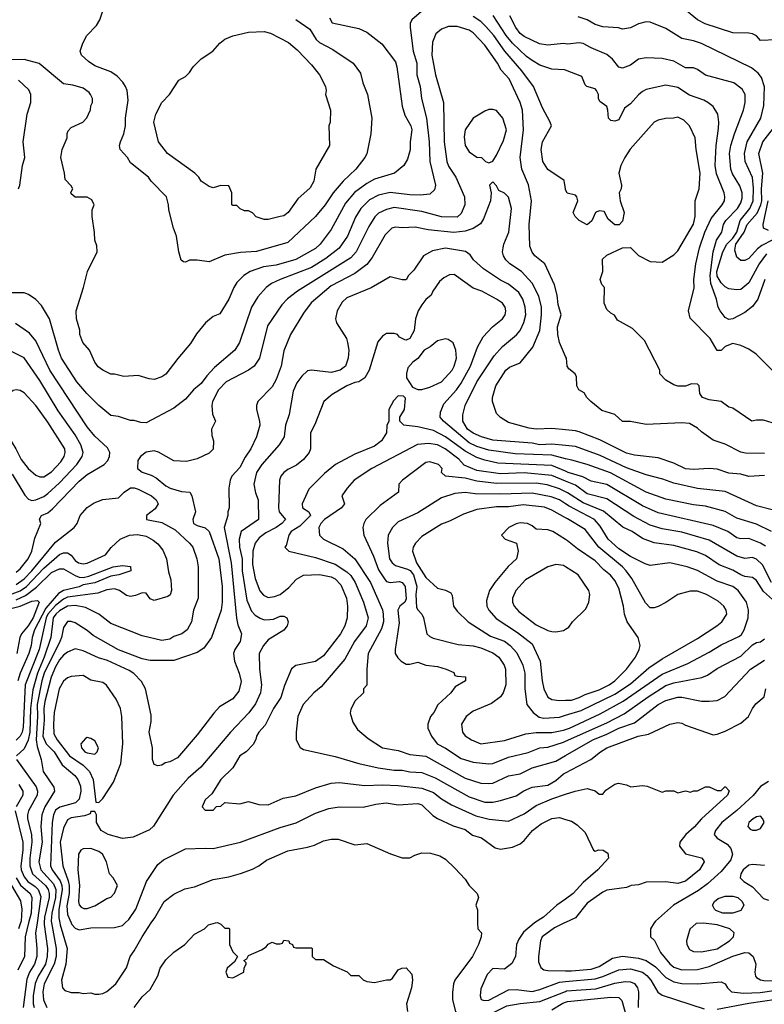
# Model space of a CAD drawing. Header units: inches. Extents: x 1793389 to 1900389, y 320802 to 470796.
# Tile 294 of 656: x 1827228 to 1831009, y 409587 to 414590. Entities that reach past the tile are written whole.
import ezdxf

# ---------------------------------------------------------------- set-up
doc = ezdxf.new("R2010")
doc.units = ezdxf.units.IN
doc.header["$MEASUREMENT"] = 0
for name, color, linetype in [('B8420', 7, 'Continuous'), ('B8421', 7, 'Continuous'), ('B8430', 7, 'Continuous'), ('B8431', 7, 'Continuous')]:
    doc.layers.add(name, color=color, linetype=linetype)

msp = doc.modelspace()

# ---------------------------------------------------------------- linework, layer by layer
at = {"layer": 'B8420', "color": 2}
for points, elevation in [([(1827273.3, 410000), (1827255.6, 409930), (1827252, 409830), (1827219, 409761)], 326), ([(1827231.8, 410000), (1827222.4, 409970)], 322), ([(1827316.1, 410000), (1827309, 409949), (1827315.6, 409870), (1827314.3, 409830), (1827302.6, 409790), (1827278, 409750), (1827264.8, 409715.2), (1827245.3, 409570)], 330), ([(1827352.6, 410000), (1827352.1, 409992.1), (1827368.9, 409870), (1827367.7, 409830), (1827358.5, 409790), (1827322, 409730), (1827306.8, 409693.2), (1827295.5, 409630), (1827296.1, 409590), (1827300.9, 409570)], 334), ([(1827390.2, 410000), (1827413.8, 409870), (1827412.4, 409830), (1827403.6, 409790), (1827351.8, 409690), (1827346, 409650), (1827349, 409609), (1827366.4, 409570)], 338), ([(1827431.2, 410000), (1827432.9, 409990), (1827468.7, 409870), (1827462.4, 409790), (1827440.7, 409710), (1827446, 409670), (1827456.9, 409656.9), (1827490, 409646), (1827530, 409646), (1827550, 409641), (1827590, 409644.7), (1827610, 409638), (1827630, 409638), (1827650, 409641), (1827670, 409651.3), (1827715.3, 409690), (1827770, 409772), (1827789.5, 409830.5), (1827810, 409858), (1827849.3, 409930), (1827896.2, 410000)], 342), ([(1827489.8, 410000), (1827493, 409993), (1827510, 409973.4), (1827530, 409964.9), (1827590, 409975.5), (1827710, 409977.3), (1827750, 409986.8), (1827763.1, 410000)], 346), ([(1827809.4, 409570.6), (1827850, 409624.7), (1827890, 409662), (1827929.1, 409730.9), (1827942, 409770), (1827970, 409812), (1828010, 409852), (1828066, 409890), (1828116.4, 409943.6), (1828166, 409970), (1828186, 409990), (1828222.7, 410000)], 338), ([(1828235, 410000), (1828250, 409994), (1828270, 409974), (1828290, 409974), (1828294, 409970), (1828294, 409890), (1828310, 409854), (1828334, 409830), (1828318, 409802), (1828282, 409770), (1828274, 409750), (1828284.7, 409724.7), (1828310, 409722), (1828366, 409750), (1828368.4, 409771.6), (1828378, 409790), (1828378, 409798), (1828366, 409810), (1828382, 409818), (1828390, 409834), (1828456.4, 409863.6), (1828480.4, 409879.6), (1828490, 409892), (1828510, 409902), (1828530, 409894), (1828550, 409894), (1828562, 409898), (1828570, 409912), (1828594, 409910), (1828598, 409898), (1828614, 409890), (1828618, 409878), (1828630, 409874), (1828710, 409874), (1828714, 409870), (1828714, 409830), (1828730, 409814), (1828770, 409814), (1828822, 409782), (1828891.6, 409751.6), (1828910, 409734), (1828950, 409734), (1828971.6, 409711.6), (1828990, 409702), (1829030, 409698), (1829090, 409712), (1829110, 409712), (1829120.4, 409719.6), (1829150, 409762), (1829168.9, 409771.1), (1829190, 409771.3), (1829219.6, 409739.6), (1829222, 409710), (1829218, 409670), (1829192, 409590), (1829198, 409550)], 338), ([(1829553.6, 410000), (1829554, 409970), (1829574, 409950), (1829572, 409930), (1829558, 409890), (1829526.8, 409830), (1829437.3, 409710), (1829430.8, 409690), (1829426.4, 409646.4), (1829426, 409610), (1829440.7, 409550), (1829462, 409522), (1829490, 409506), (1829510, 409501.3), (1829550, 409502.6), (1829701.1, 409578.9), (1829770, 409591.7), (1829870, 409601.1), (1830000, 409652.4)], 342), ([(1829842.3, 410000), (1829840.9, 409999.1), (1829787.1, 409952.9), (1829762.8, 409917.2), (1829750.7, 409890), (1829746, 409830), (1829726.4, 409793.6), (1829690, 409766), (1829630, 409768.7), (1829602.5, 409737.5), (1829570, 409666), (1829566, 409630), (1829571.3, 409611.3), (1829586.8, 409606.8), (1829610, 409608), (1829710, 409661), (1829750, 409662), (1829830, 409652.4), (1829870, 409662), (1829970, 409699.6), (1830000, 409702.3)], 346), ([(1829994.6, 410000), (1829943.8, 409976.2), (1829882, 409930), (1829873, 409910), (1829862, 409830), (1829863.4, 409803.4), (1829874, 409774), (1829890, 409762.8), (1829910, 409759.1), (1830000, 409757.1)], 350), ([(1829930, 409559.5), (1829986.9, 409593.1), (1830000, 409597.2)], 338)]:
    msp.add_lwpolyline(points, dxfattribs=dict(at, elevation=elevation))
at = {"layer": 'B8421', "color": 2}
for points, elevation in [([(1829268.5, 414631.5), (1829218.8, 414590), (1829210.7, 414570), (1829210.7, 414550), (1829226, 414430), (1829244.4, 414370), (1829244.9, 414310), (1829261.6, 414250), (1829268.2, 414190), (1829293, 414090), (1829308, 413970), (1829310.5, 413870), (1829339.1, 413750), (1829335.2, 413724.8), (1829310, 413702.7), (1829261.1, 413698.9), (1829210, 413699.6), (1829108.7, 413711.3), (1829050, 413698.4), (1829005.1, 413674.9), (1828960.5, 413630), (1828933.5, 413586.5), (1828892.7, 413490), (1828850.3, 413429.7), (1828783.4, 413376.6), (1828710, 413331.6), (1828550, 413269.6), (1828506, 413250), (1828478.8, 413230), (1828438, 413182), (1828404.9, 413130), (1828344.9, 412950), (1828321, 412910), (1828217.1, 412822.9), (1828178.8, 412781.2), (1828150, 412741.2), (1828110.5, 412709.5), (1828070, 412661.2), (1828010, 412616), (1827870, 412541.2), (1827842.7, 412542.7), (1827810, 412554), (1827790, 412554), (1827730, 412574), (1827690, 412579), (1827630, 412629), (1827569.3, 412690), (1827518, 412750), (1827440.9, 412870), (1827424.5, 412910), (1827379.3, 413070), (1827338.6, 413138.6), (1827309.1, 413169.1), (1827272.9, 413192.9), (1827250, 413202), (1827190, 413202)], 334), ([(1828630.6, 414590.6), (1828701.4, 414541.4), (1828734, 414490), (1828750, 414474), (1828818.8, 414438.8), (1828922, 414370), (1828958, 414318), (1828971, 414270), (1828994.8, 414210), (1829016, 414090), (1829010.8, 414010), (1828990, 413908), (1828981, 413890), (1828934.8, 413830), (1828870.6, 413770), (1828819.1, 413710), (1828779.1, 413650), (1828730, 413589.3), (1828590, 413457.2), (1828430, 413412), (1828350, 413406.6), (1828270, 413393.2), (1828190, 413359), (1828130, 413368.7), (1828090, 413368), (1828070, 413358), (1828060.4, 413360.4), (1828048.4, 413368.4), (1828035.3, 413410), (1828024, 413490), (1828009, 413530), (1827984.7, 413624.7), (1827984, 413650), (1827974, 413690), (1827895.3, 413770), (1827882, 413790), (1827790, 413862), (1827775.3, 413890), (1827738, 413930), (1827735.3, 413950), (1827739, 413970), (1827757.2, 414010), (1827766, 414050), (1827766, 414090), (1827778.6, 414181.4), (1827774, 414230), (1827765.2, 414250), (1827751.9, 414271.9), (1827723.3, 414303.3), (1827690, 414326), (1827610, 414356), (1827577.5, 414377.5), (1827542, 414410), (1827535.3, 414430), (1827548.7, 414470), (1827568.7, 414510), (1827618.6, 414561.4), (1827635.3, 414590), (1827648, 414630)], 326), ([(1828800.4, 414600.4), (1828814.8, 414574.8), (1828950, 414546), (1828990, 414526), (1829067.5, 414467.5), (1829135.9, 414375.9), (1829144, 414350), (1829170.7, 414150.7), (1829184.5, 414104.5), (1829214, 414050), (1829219.1, 414030), (1829210.6, 413970), (1829210.5, 413929.5), (1829198, 413882), (1829178, 413850), (1829131.3, 413810), (1829030, 413779.5), (1828990, 413757), (1828927.7, 413712.3), (1828882, 413658), (1828810, 413524), (1828753.4, 413450), (1828730, 413427), (1828630, 413371.5), (1828530, 413342.9), (1828465.5, 413334.5), (1828398, 413310), (1828366, 413290), (1828330, 413255.3), (1828314.8, 413230), (1828290.5, 413169.5), (1828244.7, 413095.3), (1828210, 413082), (1828171.3, 413050), (1828125.5, 412994.5), (1828095.2, 412944.8), (1828030.7, 412869.3), (1827970, 412788.7), (1827950, 412775.3), (1827910, 412762), (1827884.7, 412764.7), (1827830, 412782), (1827756.4, 412776.4), (1827710, 412788.7), (1827690, 412789), (1827650, 412809), (1827626.8, 412826.8), (1827609, 412850), (1827582, 412910), (1827549, 412950), (1827533.2, 412990), (1827532.9, 413012.9), (1827517.2, 413070), (1827514, 413110), (1827552.7, 413230), (1827572.7, 413310), (1827622, 413410), (1827620.4, 413440.4), (1827608.7, 413470), (1827608.4, 413508.4), (1827595.3, 413590), (1827596.4, 413623.6), (1827606, 413650), (1827594.6, 413674.6), (1827570, 413688), (1827510, 413688), (1827490, 413706), (1827488.4, 413711.6), (1827498, 413730), (1827490, 413746), (1827458, 413778), (1827455.3, 413810), (1827437.2, 413890), (1827444, 413930), (1827468.7, 413990), (1827468.9, 414011.1), (1827474.6, 414025.4), (1827490, 414042), (1827548, 414070), (1827568.9, 414091.1), (1827578, 414110), (1827587.3, 414132.7), (1827588.4, 414151.6), (1827598, 414170), (1827598, 414190), (1827588, 414210), (1827580.4, 414220.4), (1827550, 414242), (1827498, 414258), (1827450, 414264), (1827326.8, 414366.8), (1827250, 414387), (1827190, 414385.6)], 330), ([(1830000, 413727.9), (1829999, 413730), (1829993.6, 413773.6), (1829910, 413828.7), (1829884, 413870), (1829876, 413930), (1829882.7, 413970), (1829928, 414050), (1829922, 414070), (1829882.5, 414142.5), (1829838, 414250), (1829778.4, 414330), (1829690.9, 414430.9), (1829635.1, 414510), (1829595.2, 414555.2), (1829570, 414580.7), (1829530, 414605.6)], 334), ([(1830000, 414333.3), (1829995.1, 414335.1), (1829930, 414339.3), (1829870, 414359.3), (1829830, 414382), (1829802.5, 414402.5), (1829730, 414471.6), (1829698.9, 414510), (1829631.9, 414611.9)], 330), ([(1830000, 414467.6), (1829990, 414469.2), (1829910, 414460.7), (1829867.7, 414467.7), (1829790, 414505.1), (1829770, 414519.3), (1829747, 414550), (1829717, 414610)], 326), ([(1830000, 412879.2), (1829969.2, 412950), (1829961.2, 412990), (1829959.3, 413030), (1829977.2, 413090), (1829962.5, 413142.5), (1829957, 413190), (1829943.3, 413243.3), (1829894, 413350), (1829844, 413390), (1829830, 413408.7), (1829818.6, 413438.6), (1829815.1, 413550), (1829826.6, 413670), (1829811.4, 413751.4), (1829778, 413830), (1829769.4, 413890), (1829787.3, 414030), (1829780.7, 414130), (1829769.5, 414170), (1829714.5, 414290), (1829673.3, 414333.3), (1829654, 414370), (1829590, 414460.9), (1829530, 414523.7), (1829510, 414537.6), (1829450, 414556.2), (1829405.1, 414554.9), (1829370, 414542.7), (1829341.6, 414518.4), (1829324.7, 414475.3), (1829320.5, 414410), (1829339.1, 414310), (1829380.7, 414170), (1829383.8, 413970), (1829397.1, 413870), (1829405.9, 413845.8), (1829443, 413790), (1829487.3, 413690), (1829487.7, 413650), (1829470, 413606), (1829450, 413587.3), (1829370, 413587.8), (1829270, 413615.6), (1829130, 413635.6), (1829090, 413625.1), (1829050, 413606.6), (1829031.9, 413588.1), (1829001.4, 413538.6), (1828937.1, 413410), (1828910, 413379.5), (1828638.8, 413210), (1828588.5, 413171.5), (1828558.8, 413141.2), (1828485.8, 413034.2), (1828444.9, 412870), (1828418.8, 412830), (1828390, 412809.3), (1828276, 412750), (1828237.3, 412710), (1828207.7, 412650), (1828204, 412630), (1828206.4, 412586.4), (1828222, 412550), (1828202, 412510), (1828203.6, 412476.4), (1828212, 412450), (1828210, 412408), (1828190, 412388), (1828130, 412358), (1828075.3, 412344.7), (1828010, 412349.2), (1827932.9, 412392.9), (1827910, 412399), (1827870, 412393.2), (1827841, 412370), (1827827.7, 412350), (1827826.8, 412310), (1827850, 412290.8), (1827895.5, 412275.5), (1827921.6, 412261.6), (1827970, 412222), (1827991.3, 412210), (1828050, 412193.4), (1828091.3, 412190), (1828102.8, 412170), (1828120.7, 412090), (1828107.3, 412050), (1828111, 412030), (1828130, 412019.1), (1828170, 412007.7), (1828190.5, 411990), (1828239.5, 411850), (1828256.5, 411710), (1828255.8, 411630), (1828250.4, 411590), (1828202, 411450), (1828162.8, 411397.2), (1828130, 411375.1), (1828010, 411333.6), (1827890, 411333.6), (1827850, 411341.6), (1827730, 411387.6), (1827600.5, 411460.5), (1827570, 411486.6), (1827510, 411525.2), (1827490, 411532.3), (1827470, 411532.3), (1827450, 411502), (1827440.3, 411450), (1827431.7, 411430), (1827353, 411270), (1827339.7, 411230), (1827316.6, 411110), (1827318.9, 411050), (1827311, 410931), (1827316.4, 410896.4), (1827337.1, 410830), (1827346.8, 410770), (1827401, 410690), (1827404, 410670), (1827355.3, 410590), (1827340.3, 410550), (1827334.6, 410490), (1827342.7, 410410), (1827325.2, 410310), (1827336, 410270), (1827398.9, 410198.9), (1827411.8, 410170), (1827410.2, 410130.2), (1827391.8, 410050), (1827388.4, 410010), (1827390.2, 410000)], 338), ([(1827222, 413730), (1827228.7, 413750), (1827242, 413850), (1827254, 413890), (1827245.2, 413970), (1827266, 414110), (1827283.7, 414170), (1827285.2, 414210), (1827274.5, 414234.5), (1827222.5, 414282.5)], 334), ([(1830000, 412505.6), (1829930, 412512.3), (1829850, 412509.6), (1829814.8, 412514.8), (1829710, 412544), (1829670, 412568.7), (1829650, 412588.7), (1829629.2, 412650), (1829629.2, 412670), (1829645.2, 412730), (1829697.2, 412810), (1829714.8, 412825.2), (1829770, 412846), (1829833.4, 412926.6), (1829869.6, 413010), (1829878.7, 413090), (1829878.7, 413130), (1829864.4, 413184.4), (1829831.2, 413251.2), (1829776, 413310), (1829717.2, 413350), (1829697.2, 413370), (1829685.2, 413390), (1829679.3, 413410), (1829682.7, 413430), (1829686, 413450), (1829712, 413510), (1829725.2, 413630), (1829710, 413688), (1829690, 413708), (1829662, 413722), (1829650, 413746), (1829630, 413766), (1829614, 413750), (1829622, 413710), (1829618.8, 413670), (1829582.5, 413577.5), (1829567.7, 413552.3), (1829530.5, 413529.5), (1829490, 413515.1), (1829432, 413508), (1829301.6, 413521.6), (1829235.9, 413535.9), (1829172.7, 413532.7), (1829135.5, 413535.5), (1829118, 413530), (1829083.4, 413496.6), (1829018.3, 413381.7), (1828990, 413346.6), (1828930, 413300.7), (1828810, 413238.4), (1828708.8, 413151.2), (1828670, 413099), (1828604, 412990), (1828570, 412908), (1828555.5, 412830), (1828530, 412762), (1828510, 412724), (1828438, 412650), (1828431.3, 412630), (1828431.3, 412610), (1828446, 412550), (1828446.8, 412530), (1828430.7, 412470), (1828402, 412410), (1828372.8, 412367.2), (1828345.8, 412314.2), (1828306, 412270), (1828297.3, 412250), (1828290.7, 412210), (1828291.3, 412110), (1828284.7, 412090), (1828284.7, 412070), (1828266.7, 412010), (1828301.1, 411830), (1828328.5, 411548.5), (1828335.5, 411515.5), (1828354, 411470), (1828347.3, 411430), (1828320.7, 411390), (1828313.4, 411370), (1828319.1, 411330), (1828343, 411270), (1828353, 411227), (1828341.4, 411178.6), (1828310, 411139), (1828242, 411098), (1828213.2, 411066.8), (1828130, 410955.3), (1828030, 410839), (1827990, 410819), (1827966.8, 410813.2), (1827950, 410802), (1827930, 410798), (1827910, 410806), (1827902, 410830), (1827902, 410890), (1827886, 410970), (1827895.5, 411024.5), (1827895.5, 411055.5), (1827866, 411190), (1827847, 411227), (1827807.2, 411267.2), (1827783.3, 411283.3), (1827674.5, 411334.5), (1827628.1, 411348.1), (1827550, 411383.7), (1827510, 411392.3), (1827470, 411377), (1827450, 411360.7), (1827430, 411337), (1827410, 411302), (1827387.9, 411250), (1827355.1, 411124.9), (1827351.3, 411090), (1827353, 411030), (1827345.4, 410950), (1827362.6, 410910), (1827402.4, 410870), (1827444.4, 410804.4), (1827508, 410750), (1827523, 410730), (1827536, 410696), (1827538, 410670), (1827530.3, 410630), (1827510.6, 410610), (1827431.4, 410588.6), (1827410, 410573.6), (1827399.6, 410550), (1827392.9, 410510), (1827384.2, 410290), (1827393.1, 410270), (1827433.4, 410213.4), (1827441.8, 410190), (1827444, 410170), (1827427.5, 410067.5), (1827426.6, 410026.6), (1827431.2, 410000)], 342), ([(1830000, 412426.2), (1829930, 412433), (1829870, 412429.7), (1829830, 412438.7), (1829630, 412454), (1829574, 412470), (1829530, 412489.6), (1829502.9, 412510), (1829478.4, 412550), (1829478, 412582), (1829489.4, 412630), (1829549.6, 412750), (1829637.7, 412882.3), (1829679.3, 412930), (1829751.3, 412988.7), (1829770, 413011), (1829788.1, 413051.9), (1829798.4, 413090), (1829795.6, 413130), (1829783.6, 413170), (1829763.3, 413203.3), (1829710, 413247), (1829670, 413267), (1829583.9, 413323.9), (1829533.2, 413370), (1829515.1, 413395.1), (1829491.6, 413411.6), (1829390, 413429.4), (1829324.1, 413415.9), (1829278, 413390), (1829230, 413318), (1829202, 413290), (1829190, 413268.7), (1829170, 413269), (1829110, 413284), (1829012.8, 413227.2), (1828890, 413177.2), (1828865.8, 413154.2), (1828841, 413110), (1828831, 413070), (1828836, 413050), (1828886.8, 412970), (1828893.4, 412950), (1828899.1, 412910), (1828896.3, 412870), (1828882, 412830), (1828856, 412810), (1828810, 412797.6), (1828710, 412809.2), (1828690, 412805.2), (1828661.1, 412778.9), (1828635.2, 412744.8), (1828616.7, 412703.3), (1828596.7, 412583.3), (1828577.3, 412530), (1828570.6, 412470), (1828544.9, 412430), (1828458, 412330), (1828430, 412288.7), (1828416.3, 412230), (1828425.2, 412185.2), (1828438.8, 412150), (1828441, 412050), (1828353, 411990), (1828342, 411950), (1828344.6, 411910), (1828357.3, 411850), (1828358.3, 411790), (1828380.6, 411640.6), (1828404.4, 411584.4), (1828423.9, 411563.9), (1828448.5, 411548.5), (1828470, 411540.7), (1828498.6, 411541.4), (1828516, 411544), (1828550, 411558.8), (1828570, 411558.8), (1828584.7, 411550), (1828591.3, 411530), (1828586, 411510), (1828570, 411488.7), (1828490, 411439), (1828466.8, 411410), (1828444, 411370), (1828444.9, 411290), (1828455.5, 411210), (1828450.4, 411169.6), (1828425.5, 411114.5), (1828391.9, 411068.1), (1828298.8, 410970), (1828148.1, 410791.9), (1828083.4, 410736.6), (1828006.8, 410650), (1827907.3, 410492.7), (1827887.3, 410472.7), (1827803.5, 410436.5), (1827750, 410429), (1827678, 410450), (1827642, 410470), (1827618, 410510), (1827618, 410550), (1827610, 410566), (1827590, 410566), (1827585.4, 410554.6), (1827556.3, 410543.7), (1827490, 410534), (1827470, 410524), (1827450, 410482), (1827434, 410410), (1827447, 410290), (1827474.5, 410214.5), (1827479.2, 410190), (1827478.6, 410150), (1827466.8, 410086.8), (1827470, 410042.8), (1827489.8, 410000)], 346), ([(1830000, 412359.1), (1829930, 412376.9), (1829743.5, 412383.5), (1829610, 412402.7), (1829550, 412421), (1829510, 412439.1), (1829379.5, 412550), (1829363.7, 412570), (1829364.8, 412595.2), (1829382.7, 412637.3), (1829447, 412710), (1829470, 412742.8), (1829517.6, 412830), (1829553.4, 412926.6), (1829581.2, 412978.8), (1829629, 413030), (1829679, 413070), (1829693.2, 413090), (1829697.2, 413110), (1829693.2, 413130), (1829679, 413150), (1829649, 413170), (1829575.3, 413210), (1829530, 413226.6), (1829434.8, 413294.8), (1829410, 413294), (1829381.4, 413278.6), (1829359.8, 413260.2), (1829326, 413210), (1829318, 413190), (1829290, 413168.7), (1829270, 413142), (1829250.8, 413110), (1829238.8, 413070), (1829230.6, 413010), (1829210, 412969.3), (1829190, 412961.2), (1829183.2, 412963.2), (1829156.4, 412976.4), (1829146, 412990), (1829130, 412995.3), (1829090, 412995.3), (1829070, 412982), (1829047.1, 412952.9), (1829002.8, 412810), (1828981, 412770), (1828950.4, 412749.6), (1828930, 412746), (1828890, 412729.2), (1828814.4, 412685.6), (1828772, 412650), (1828726.4, 412533.6), (1828704.7, 412490), (1828704.7, 412410), (1828698, 412390), (1828670, 412355.3), (1828633.2, 412326.8), (1828590, 412304), (1828570, 412289), (1828554.8, 412270), (1828546.8, 412250), (1828541.6, 412110), (1828545.5, 412090), (1828577.3, 412050), (1828559.1, 412030), (1828530, 412009.6), (1828477.3, 411982.7), (1828443.4, 411956.6), (1828423, 411930), (1828412.7, 411890), (1828410, 411822), (1828423.7, 411750), (1828447.1, 411687.1), (1828465.8, 411665.8), (1828490, 411654.8), (1828521.5, 411658.5), (1828551.5, 411668.5), (1828594.9, 411705.1), (1828633.1, 411746.9), (1828670, 411767.7), (1828750, 411770.4), (1828810, 411758.4), (1828830, 411748.2), (1828859, 411719), (1828888.2, 411650), (1828892.7, 411610), (1828890.7, 411550), (1828879.1, 411510), (1828856.3, 411470), (1828770, 411357.2), (1828730, 411329.3), (1828630, 411309.2), (1828608.1, 411291.9), (1828572.8, 411207.2), (1828553.8, 411146.2), (1828517.3, 411090), (1828474.6, 411005.4), (1828442.8, 410970), (1828430.8, 410950), (1828427.3, 410932.7), (1828413.7, 410906.3), (1828378, 410870), (1828346, 410850), (1828310, 410788.7), (1828250, 410728.7), (1828203.6, 410656.4), (1828170, 410626), (1828154, 410590), (1828170, 410574), (1828210, 410574), (1828227.3, 410592.7), (1828250, 410594), (1828270, 410612), (1828345.4, 410605.4), (1828390, 410618), (1828442, 410602), (1828490, 410601), (1828566.3, 410633.7), (1828630, 410646.8), (1828730, 410687.3), (1828810, 410710.7), (1828850, 410713.4), (1828981.5, 410698.5), (1829070, 410701.6), (1829150, 410698.4), (1829270, 410684.9), (1829330, 410663.1), (1829370, 410630.5), (1829420.9, 410600.9), (1829544.4, 410544.4), (1829612.5, 410527.5), (1829710, 410517.3), (1829790, 410555.5), (1829850, 410597.1), (1829930.6, 410630.6), (1830000, 410653.9)], 350), ([(1827210, 411782.4), (1827230, 411799.3), (1827271.5, 411850), (1827289.4, 411890), (1827304.1, 411955.9), (1827335.3, 412030), (1827328.7, 412051.3), (1827338, 412070), (1827370, 412084), (1827395.1, 412104.9), (1827530, 412244.9), (1827570, 412279.1), (1827657.2, 412330), (1827676, 412350), (1827683.7, 412370), (1827685.2, 412390), (1827674.5, 412414.5), (1827610, 412473.2), (1827570, 412521.2), (1827381.6, 412810), (1827310, 412959), (1827278, 412998), (1827206, 413046)], 338), ([(1827190, 412280.7), (1827254.2, 412174.2), (1827273.2, 412153.2), (1827290, 412147.7), (1827310, 412150.7), (1827350, 412168), (1827370, 412183), (1827430, 412237.1), (1827518.4, 412330), (1827545.1, 412370), (1827549.6, 412390), (1827538.4, 412430), (1827510, 412481.2), (1827422.8, 412602.8), (1827330, 412757.2), (1827250, 412872.7), (1827170, 412913.2)], 342), ([(1830000, 412295.5), (1829930, 412324.4), (1829656.9, 412336.9), (1829590, 412351.2), (1829550, 412366), (1829490, 412398.3), (1829390, 412471.2), (1829330, 412503), (1829250, 412522), (1829178, 412530), (1829158, 412550), (1829158, 412570), (1829182, 412610), (1829187.3, 412667.3), (1829176.4, 412676.4), (1829150, 412678), (1829126.4, 412653.6), (1829102, 412610), (1829102, 412550), (1829092.7, 412527.3), (1829091.3, 412491.3), (1829066, 412450), (1829030, 412422.7), (1828930, 412382.7), (1828831, 412330), (1828775.2, 412284.8), (1828695.9, 412204.1), (1828662, 412130), (1828664, 412110), (1828696, 412090), (1828704.9, 412070), (1828650, 412016.3), (1828606.8, 411990), (1828594.8, 411970), (1828582, 411918), (1828574, 411910), (1828594, 411890), (1828730, 411858), (1828830, 411822.6), (1828890, 411784.9), (1828910, 411765.5), (1828932.2, 411730), (1828974.4, 411630), (1828997.1, 411550), (1828988, 411510), (1828928, 411430), (1828879.2, 411340.8), (1828759.3, 411200.7), (1828721, 411170), (1828666.8, 411110), (1828641, 411050), (1828631.3, 410970), (1828631.3, 410930), (1828651.6, 410891.6), (1828670, 410882), (1828830, 410846.8), (1828950.5, 410810.5), (1829048.5, 410788.5), (1829130, 410777.1), (1829170, 410776.4), (1829210, 410768.4), (1829270, 410765.5), (1829337.7, 410737.7), (1829510, 410641.6), (1829590, 410614.4), (1829630, 410614.4), (1829670, 410623), (1829750, 410646.8), (1829788, 410672), (1829829.7, 410690.3), (1829910, 410700.5), (1829950, 410724.9), (1829990, 410758), (1830000, 410763.2)], 354), ([(1830000, 412244.6), (1829930, 412273.5), (1829790, 412287.4), (1829670, 412282.7), (1829550, 412299.1), (1829485.6, 412325.6), (1829457.6, 412357.6), (1829389.3, 412410), (1829350, 412429.6), (1829304.1, 412435.9), (1829248.7, 412431.3), (1829016, 412310), (1828926.8, 412250), (1828891, 412210), (1828864.7, 412170), (1828878, 412130), (1828862.8, 412110), (1828776.3, 412050), (1828757.3, 412030), (1828746.8, 412010), (1828751, 411970), (1828770, 411951), (1828870, 411900.7), (1828930.7, 411850), (1829010.2, 411730.2), (1829070, 411591), (1829074, 411570), (1829075.8, 411530), (1829064.8, 411495.2), (1828997.3, 411370), (1828990.8, 411290), (1828991.1, 411208.9), (1828974, 411190), (1828974, 411170), (1828931.6, 411128.4), (1828910, 411086), (1828906.4, 411066.4), (1828919.8, 411019.8), (1828943.5, 410983.5), (1828998, 410938), (1829070, 410890.8), (1829150, 410877.3), (1829210, 410856.3), (1829290, 410848), (1829490, 410736.4), (1829570, 410710.5), (1829610, 410708), (1829630, 410710.5), (1829710, 410747.7), (1829770, 410758), (1829830, 410788), (1829950, 410822.4), (1830000, 410850.8)], 358), ([(1830000, 412191.4), (1829970, 412205.7), (1829906.3, 412226.3), (1829850, 412235.6), (1829650, 412233.5), (1829550, 412245.4), (1829490, 412260.4), (1829389.7, 412269.7), (1829369.4, 412289.4), (1829373.2, 412310), (1829355.3, 412330), (1829310, 412342.7), (1829290, 412339.3), (1829172, 412250), (1829154, 412230), (1829152, 412190), (1829058.5, 412121.5), (1828986, 412050), (1828974.8, 412030), (1828970.8, 412010), (1828974.8, 411970), (1829024.2, 411864.2), (1829050, 411794.8), (1829083.1, 411743.1), (1829090, 411734.8), (1829110, 411730.6), (1829155.9, 411735.9), (1829170, 411730.8), (1829184.9, 411710), (1829190, 411648), (1829184, 411630), (1829158.8, 411610), (1829148.2, 411590), (1829154.6, 411525.4), (1829134, 411390), (1829134.8, 411370), (1829147.5, 411347.5), (1829164.7, 411330), (1829190, 411314.8), (1829210, 411314.8), (1829250, 411326), (1829290.6, 411310.6), (1829350, 411302.8), (1829394, 411290), (1829432.7, 411272.7), (1829438, 411258), (1829450, 411254), (1829491.6, 411251.6), (1829492, 411230), (1829439.6, 411200.4), (1829418, 411170), (1829350.9, 411109.1), (1829330.8, 411070), (1829314.8, 411050), (1829301, 411010), (1829301, 410990), (1829318.8, 410950), (1829347.3, 410910), (1829390, 410888), (1829470, 410835.5), (1829530, 410816.4), (1829610, 410808), (1829630, 410810.6), (1829710, 410843), (1829810, 410866.4), (1829869.7, 410890.3), (1829910, 410894), (1829990, 410919.5), (1830000, 410924)], 362), ([(1827210, 411720.8), (1827250, 411748.9), (1827289.7, 411790), (1827410, 411935.5), (1827504, 412010), (1827519, 412030), (1827535.3, 412070), (1827570, 412111.3), (1827605.6, 412134.4), (1827650, 412151.3), (1827730, 412161), (1827759, 412190), (1827790, 412210.7), (1827810, 412210.6), (1827830, 412204), (1827898, 412170), (1827921, 412150), (1827930.7, 412129.3), (1827915.9, 412104.1), (1827872, 412070), (1827872, 412050), (1827950, 412034.9), (1828017.3, 411997.3), (1828090.4, 411930.4), (1828106.8, 411910), (1828126.8, 411850), (1828134.8, 411810), (1828134.8, 411650), (1828110.8, 411590), (1828101, 411530), (1828078, 411490), (1828052, 411470), (1828010, 411455.3), (1827990, 411442), (1827950, 411435.3), (1827850, 411459), (1827690, 411522.7), (1827629.5, 411569.5), (1827562.9, 411602.9), (1827510, 411612.6), (1827470, 411609.7), (1827430, 411585.7), (1827411.8, 411570), (1827398.3, 411550), (1827386.7, 411450), (1827352.9, 411350), (1827317.5, 411270), (1827294.5, 411185.5), (1827282.7, 411090), (1827279.7, 410970), (1827271.1, 410928.9), (1827250, 410885.2), (1827211.3, 410850)], 334), ([(1830000, 412130.5), (1829969.8, 412149.8), (1829926.3, 412166.3), (1829830, 412183.5), (1829670, 412178.3), (1829541, 412181), (1829490, 412187), (1829437.5, 412182.5), (1829370, 412161.2), (1829250, 412083.7), (1829150, 412039.3), (1829120.7, 412010), (1829099.1, 411970), (1829095.5, 411930), (1829106.4, 411850), (1829119.1, 411830), (1829136.2, 411816.2), (1829198.2, 411798.2), (1829210.8, 411790.8), (1829227.9, 411770), (1829245.5, 411710), (1829239.6, 411670), (1829243.7, 411603.7), (1829250, 411591), (1829270.8, 411570), (1829278.8, 411550), (1829296, 411470), (1829310, 411456), (1829327.9, 411447.9), (1829455.2, 411415.2), (1829530, 411408), (1829570, 411398), (1829630, 411372.7), (1829660.7, 411350), (1829687.7, 411310), (1829695.5, 411290), (1829696.3, 411210), (1829684, 411170), (1829670.4, 411149.6), (1829624.5, 411115.5), (1829530, 411076), (1829496, 411050), (1829471, 411010), (1829476, 410970), (1829490, 410951.3), (1829522, 410930), (1829570, 410910.8), (1829690, 410927.7), (1829798.9, 410961.1), (1829850, 410968.5), (1829930, 410968.7), (1829990, 410979.5), (1830000, 410983.1)], 366), ([(1830000, 412059.1), (1829930, 412097.6), (1829892.5, 412112.5), (1829784.2, 412124.2), (1829710, 412115.1), (1829650, 412114.7), (1829550, 412100.9), (1829482, 412078), (1829410, 412041.2), (1829370, 412026), (1829270, 411964), (1829238.8, 411930), (1829226.8, 411910), (1829222.8, 411890), (1829243, 411830), (1829290, 411756), (1829350, 411701), (1829391.1, 411691.1), (1829416.9, 411676.9), (1829423.6, 411663.6), (1829431, 411610), (1829450, 411584.7), (1829506, 411530), (1829618.3, 411458.3), (1829690, 411432.7), (1829719.1, 411410), (1829753.3, 411373.3), (1829783.8, 411310), (1829792.4, 411270), (1829792.7, 411190), (1829802.8, 411110), (1829834.8, 411070), (1829866.6, 411046.6), (1829890, 411040.5), (1829970, 411046.4), (1830000, 411055.5)], 370), ([(1830000, 411949), (1829935.3, 411990), (1829910, 411997.2), (1829850, 412002), (1829830, 412019), (1829806, 412030), (1829770, 412033.2), (1829750, 412029), (1829712, 412010), (1829674, 411970), (1829694, 411950), (1829751.3, 411930), (1829758.8, 411890), (1829750.7, 411850), (1829708.2, 411811.8), (1829640.7, 411730), (1829614, 411690), (1829598.8, 411638.8), (1829600.7, 411610), (1829610.8, 411590), (1829647.4, 411547.4), (1829756.5, 411476.5), (1829830, 411418.8), (1829870.5, 411330), (1829881.6, 411230), (1829890.5, 411190), (1829910, 411147.3), (1829930, 411136.3), (1829970, 411130.5), (1830000, 411131.5)], 374), ([(1827190, 411673), (1827230, 411687.2), (1827261.7, 411710), (1827350, 411802.7), (1827430, 411872.2), (1827450, 411880.4), (1827470, 411880.5), (1827488.6, 411868.6), (1827510, 411842), (1827526.8, 411830), (1827550, 411824.4), (1827570, 411828.4), (1827664, 411870), (1827692.5, 411907.5), (1827738, 411950), (1827786, 411970), (1827826.6, 411973.4), (1827870, 411964.9), (1827905.8, 411945.8), (1827930, 411926.8), (1827955.3, 411895.3), (1827973, 411850), (1827983.7, 411783.7), (1827995.9, 411744.1), (1827999.1, 411690), (1827992.7, 411667.3), (1827980.7, 411659.3), (1827910, 411639), (1827890, 411648), (1827870, 411675.3), (1827850, 411677.2), (1827816.4, 411663.6), (1827790, 411659.5), (1827770, 411663.7), (1827734, 411690), (1827710, 411698.4), (1827670, 411692.6), (1827624.2, 411675.8), (1827470, 411655.1), (1827450, 411645.6), (1827410, 411612.9), (1827371, 411570), (1827362, 411550), (1827326, 411390), (1827255.8, 411210), (1827245.5, 410994.5), (1827240.2, 410970), (1827230.2, 410949.8), (1827210.2, 410929.8)], 330), ([(1827210, 411641.5), (1827256.6, 411663.4), (1827312.7, 411707.3), (1827390, 411780.3), (1827430, 411800.3), (1827450, 411800.3), (1827510, 411766), (1827530, 411757.1), (1827550, 411754.9), (1827578.3, 411761.7), (1827702, 411810), (1827750, 411816.3), (1827790.8, 411810.8), (1827792, 411790), (1827732, 411770), (1827690, 411762.9), (1827610, 411728), (1827550, 411718), (1827530, 411708.2), (1827450, 411689.8), (1827425.2, 411674.8), (1827359.8, 411600.2), (1827302.8, 411490), (1827290.4, 411450.4), (1827286.3, 411410), (1827274.9, 411370), (1827230.2, 411269.8), (1827217.6, 411230)], 326), ([(1830000, 411809.8), (1829990, 411816), (1829950, 411820.9), (1829910, 411809.4), (1829796.7, 411743.3), (1829747.3, 411690), (1829730.7, 411650), (1829730.7, 411630), (1829739.1, 411610), (1829762.9, 411582.9), (1829850, 411515.5), (1829910, 411486), (1829930, 411481), (1829950, 411478.8), (1829990, 411486), (1830000, 411492.6)], 378), ([(1827190, 411600.2), (1827230.7, 411609.3), (1827290, 411634.9), (1827318.8, 411638.8), (1827326.8, 411630), (1827296.1, 411550), (1827270.8, 411509.2), (1827237, 411470), (1827228.5, 411450), (1827214, 411370)], 322), ([(1827211.3, 410830), (1827311.3, 410691.3), (1827317.6, 410670), (1827315.8, 410650), (1827272.7, 410570), (1827266.7, 410550), (1827267, 410530), (1827287.7, 410450), (1827290.2, 410410), (1827278.6, 410330), (1827279, 410290), (1827293.1, 410250), (1827359.6, 410190), (1827372.4, 410170), (1827378.2, 410150), (1827377.8, 410130), (1827354.5, 410030), (1827352.6, 410000)], 334), ([(1827223.6, 410703.6), (1827243.1, 410670), (1827243.1, 410650), (1827209.2, 410590.8)], 330), ([(1827763.1, 410000), (1827781.5, 410018.5), (1827817, 410070), (1827872.7, 410210), (1827930, 410298), (1827959, 410321), (1828070, 410376), (1828170, 410381), (1828210, 410378.8), (1828350, 410410.8), (1828550, 410484.9), (1828631.7, 410508.3), (1828730, 410557.3), (1828797.5, 410582.5), (1828850, 410590.7), (1828972.1, 410587.9), (1829036.6, 410603.4), (1829089.6, 410610.4), (1829150, 410600.7), (1829250, 410607.3), (1829270, 410600.7), (1829325.5, 410545.5), (1829350, 410530.6), (1829430, 410493.4), (1829490, 410475.5), (1829527, 410447), (1829572.8, 410432.8), (1829642.5, 410382.5), (1829670, 410374.8), (1829730, 410386), (1829770, 410402.8), (1829790, 410418.8), (1829832.3, 410470), (1829876.4, 410503.6), (1829930, 410530.4), (1829970, 410535.5), (1830000, 410526.7)], 346), ([(1827204.9, 410570), (1827243.6, 410410), (1827243.6, 410370), (1827234.2, 410290), (1827236.2, 410270), (1827250, 410234.4), (1827268.9, 410210), (1827306.2, 410186.2), (1827322.3, 410170), (1827335, 410135), (1827316.1, 410000)], 330), ([(1827896.2, 410000), (1827913.8, 410026.2), (1827962, 410110), (1828010, 410146), (1828066.3, 410173.7), (1828115.5, 410184.5), (1828210, 410221), (1828290, 410234.8), (1828350, 410250.8), (1828410, 410274), (1828442, 410290), (1828481.5, 410318.5), (1828590, 410366), (1828690, 410384.7), (1828724.7, 410395.3), (1828770, 410418), (1828810, 410426), (1828845.4, 410425.4), (1828930, 410398), (1828990, 410404.7), (1829110.9, 410350.9), (1829170, 410331.3), (1829210, 410331.3), (1829234.6, 410345.4), (1829270, 410356), (1829314.4, 410354.4), (1829362, 410342), (1829390, 410324.7), (1829438, 410278), (1829490, 410222), (1829511.3, 410190), (1829552, 410150), (1829558, 410130), (1829544.7, 410090), (1829552.7, 410067.3), (1829553.6, 410000)], 342), ([(1827209.2, 410230), (1827231.6, 410191.6), (1827280.3, 410150), (1827288.9, 410130), (1827286, 410050), (1827273.3, 410000)], 326), ([(1827186, 410190), (1827232.4, 410112.4), (1827239.6, 410070), (1827234.9, 410010), (1827231.8, 410000)], 322), ([(1830000, 410121.7), (1829956.3, 410090), (1829887.3, 410030), (1829842.3, 410000)], 346), ([(1828222.7, 410000), (1828230, 410002), (1828235, 410000)], 338), ([(1830000, 410002.5), (1829994.6, 410000)], 350)]:
    msp.add_lwpolyline(points, dxfattribs=dict(at, elevation=elevation))
for points, elevation in [([(1828490, 413574), (1828470, 413575.3), (1828429.1, 413589.1), (1828410, 413608), (1828390, 413618), (1828370, 413618), (1828348.4, 413628.4), (1828330, 413646), (1828310, 413646), (1828306, 413650), (1828306, 413710), (1828290, 413746), (1828250, 413748), (1828210, 413735.3), (1828190, 413742), (1828149.3, 413769.3), (1828138, 413790), (1828118, 413810), (1827979, 413910), (1827933.2, 413970), (1827909.3, 414069.3), (1827919.3, 414110), (1827949, 414170), (1827988.7, 414210), (1828036.4, 414283.6), (1828070, 414302), (1828090, 414322), (1828108.9, 414351.1), (1828149.3, 414390.7), (1828208.7, 414430), (1828244, 414470), (1828269.6, 414490.4), (1828310, 414507.3), (1828390, 414527.3), (1828470, 414530.5), (1828501.1, 414521.1), (1828593.4, 414473.4), (1828636.7, 414436.7), (1828710, 414361), (1828750.5, 414310.5), (1828781, 414250), (1828784.7, 414230), (1828781, 414210), (1828806, 414130), (1828804.7, 414070), (1828798, 414050), (1828801, 413950), (1828732, 413830), (1828721, 413770), (1828703.5, 413736.5), (1828639.8, 413680.2), (1828591, 413610), (1828570, 413594), (1828550, 413589.3)], 322), ([(1829630, 414134), (1829610, 414134), (1829590, 414125.2), (1829530.9, 414089.1), (1829491, 414030), (1829485.2, 413994.8), (1829490.8, 413950), (1829510, 413918), (1829550, 413891.3), (1829574, 413890), (1829594, 413870), (1829610, 413862), (1829630, 413872), (1829650, 413902), (1829684.1, 413975.9), (1829699.3, 414030), (1829681.2, 414090), (1829650, 414128.7)], 342), ([(1829390, 412969), (1829350, 412959), (1829312.8, 412927.2), (1829282.8, 412910), (1829250, 412869), (1829224.7, 412850), (1829199.8, 412820.2), (1829192, 412792), (1829192, 412770), (1829222.8, 412722.8), (1829250, 412711), (1829270, 412710.8), (1829310, 412722.8), (1829370, 412750.7), (1829423.7, 412810), (1829434.5, 412830), (1829446, 412870), (1829442.7, 412910), (1829430, 412948), (1829404.7, 412964.7)], 354), ([(1827210, 412709.2), (1827194.4, 412705.6), (1827170.7, 412689.3), (1827154.8, 412650), (1827150.7, 412589.3), (1827170.7, 412470), (1827208.6, 412408.6), (1827234.9, 412354.9), (1827270.7, 412310), (1827310, 412276.3), (1827330, 412267.7), (1827350, 412268), (1827390, 412293.4), (1827437.1, 412342.9), (1827454, 412370), (1827459.5, 412390), (1827457, 412410), (1827370, 412545.2), (1827309.2, 412630), (1827250, 412693.2), (1827230, 412705.2)], 346), ([(1827550, 411257.2), (1827490, 411252.7), (1827470, 411246), (1827450, 411229.2), (1827428.5, 411190), (1827403.7, 411070), (1827399.5, 411010), (1827402, 410962), (1827417.6, 410930), (1827480.4, 410850), (1827550, 410801.3), (1827582.4, 410770), (1827600.4, 410730), (1827614, 410614), (1827630, 410612), (1827650, 410632), (1827704.8, 410715.2), (1827742, 410810), (1827752.3, 410910), (1827746.6, 411050), (1827739.3, 411090), (1827717.5, 411137.5), (1827669.2, 411209.2), (1827650, 411222), (1827590, 411234)], 346), ([(1827570, 410942), (1827562, 410938), (1827538, 410910), (1827541, 410890), (1827558, 410870), (1827570, 410864), (1827610, 410858), (1827622, 410870), (1827628, 410890), (1827610, 410926), (1827590, 410938)], 350), ([(1827590, 410378), (1827550, 410376), (1827538, 410370), (1827527.3, 410350), (1827523.8, 410270), (1827532.4, 410190), (1827526.7, 410110), (1827530, 410092), (1827540.5, 410080.5), (1827554.4, 410074.4), (1827570, 410074), (1827610, 410087.7), (1827670, 410124.7), (1827690, 410132), (1827710, 410152), (1827724, 410190), (1827702, 410230), (1827684, 410250), (1827669.4, 410310), (1827649.2, 410350), (1827630, 410363.7)], 350)]:
    msp.add_lwpolyline(points, close=True, dxfattribs=dict(at, elevation=elevation))
at = {"layer": 'B8430', "color": 2}
for points, elevation in [([(1830450, 410000), (1830432, 409970), (1830432, 409930), (1830450.9, 409910.9), (1830482, 409850), (1830530, 409793), (1830550, 409774.9), (1830590, 409761.3), (1830670, 409764.4), (1830730, 409778.4), (1830850, 409832.2), (1830910, 409850.5), (1830930, 409847.7), (1830952.7, 409830), (1830966, 409790), (1830960.5, 409750), (1830964, 409730), (1830970, 409722.8), (1830990, 409710.5), (1831007.3, 409707.3), (1831050, 409706)], 354), ([(1830000, 409757.1), (1830030, 409756.5), (1830130, 409765.7), (1830170, 409778.7), (1830238.3, 409821.7), (1830290, 409832.2), (1830370, 409821.1), (1830410.2, 409810.2), (1830456.7, 409776.7), (1830510, 409723.8), (1830550, 409700.4), (1830590, 409692.2), (1830670, 409690.4), (1830790, 409701), (1830811.1, 409691.1), (1830822, 409670), (1830842, 409650), (1830903.7, 409643.7), (1830987.6, 409647.6), (1831070, 409658.5)], 350), ([(1830000, 409702.3), (1830150, 409715.6), (1830190, 409727.6), (1830270, 409762.6), (1830330, 409767.2), (1830390, 409750.3), (1830413.6, 409733.6), (1830432.4, 409710), (1830468.4, 409648.4), (1830490, 409634), (1830703.4, 409563.4)], 346), ([(1830000, 409652.4), (1830005.5, 409654.5), (1830154.1, 409665.9), (1830250, 409694.9), (1830303.1, 409703.1), (1830330, 409701.3), (1830350, 409693), (1830366, 409670), (1830370.4, 409650), (1830368.5, 409570)], 342), ([(1830770, 409562.6), (1830930, 409592.6), (1831070, 409612.4), (1831096.5, 409623.5), (1831130, 409650.4), (1831150, 409647.4), (1831190, 409631.3), (1831210, 409631.4), (1831290, 409649), (1831430, 409694.9), (1831530, 409706.3), (1831675.8, 409695.8), (1831770.4, 409670.4), (1831795.6, 409655.6), (1831831.9, 409611.9), (1831870, 409579.1)], 346), ([(1830000, 409597.2), (1830010, 409600.3), (1830230, 409623.1), (1830270, 409620.7), (1830286.2, 409606.2), (1830312.2, 409510)], 338)]:
    msp.add_lwpolyline(points, dxfattribs=dict(at, elevation=elevation))
at = {"layer": 'B8430', "color": 2, "elevation": 358}
msp.add_lwpolyline([(1830700.5, 409999.5), (1830662.8, 409997.2), (1830630.7, 409969.3), (1830614.8, 409910), (1830616, 409890), (1830630, 409864.7), (1830650, 409854.8), (1830690, 409853.4), (1830770, 409868.4), (1830833.2, 409910), (1830852.7, 409930), (1830856, 409950), (1830834, 409970), (1830770, 409991.3)], close=True, dxfattribs=at)
at = {"layer": 'B8431', "color": 2}
for points, elevation in [([(1831070, 414488), (1830990, 414484), (1830970, 414508), (1830950, 414518), (1830930, 414522), (1830850, 414522.7), (1830709.6, 414569.6), (1830670, 414589.3), (1830604.1, 414644.1)], 318), ([(1831020.4, 413399.6), (1830982.6, 413350), (1830930, 413252.7), (1830890, 413219), (1830870, 413217.2), (1830830, 413222.7), (1830810, 413232.7), (1830790, 413253.6), (1830770, 413287), (1830767.6, 413310), (1830798.3, 413410), (1830819.8, 413450), (1830850, 413480.7), (1830869.8, 413510), (1830887.1, 413570), (1830936.4, 413630), (1830952.3, 413670), (1830954.5, 413734.5), (1830950, 413788), (1830912, 413870), (1830909.6, 413910), (1830922.9, 413970), (1830991.6, 414090), (1831006.2, 414153.8), (1831009.6, 414249.6), (1830995.9, 414295.9), (1830978, 414318), (1830945.1, 414345.1), (1830690, 414469.3), (1830650, 414482.7), (1830590, 414494), (1830510, 414545.2), (1830430, 414577.2), (1830410, 414579), (1830370, 414569), (1830330, 414549), (1830290, 414542), (1830268.4, 414548.4), (1830190, 414553.2), (1830150, 414566), (1830109.5, 414589.5), (1830064.1, 414604.1)], 322), ([(1831012.7, 413270), (1830977.1, 413170), (1830950, 413132), (1830910, 413101.6), (1830850, 413069.5), (1830830, 413066.6), (1830810, 413077.2), (1830784.5, 413110), (1830775.6, 413130), (1830767.3, 413170), (1830737.7, 413250), (1830734.4, 413290), (1830749.7, 413410), (1830766.6, 413470), (1830793.2, 413510), (1830802.9, 413550), (1830814, 413570), (1830873.3, 413630), (1830890, 413658.8), (1830896.6, 413683.4), (1830896.3, 413710), (1830885.6, 413745.6), (1830847.3, 413807.3), (1830838.7, 413830), (1830833, 413910), (1830838.7, 413950), (1830857.6, 414010), (1830904.5, 414130), (1830912.7, 414170), (1830912.7, 414210), (1830897.5, 414237.5), (1830855.3, 414270), (1830711, 414309), (1830670, 414337.2), (1830650, 414345.2), (1830610, 414345.2), (1830550, 414379.3), (1830490, 414392.7), (1830410, 414396), (1830370.7, 414389.3), (1830330, 414359), (1830290, 414344), (1830270, 414349), (1830239, 414390), (1830210, 414413.2), (1830130, 414446.6), (1830090, 414469.5), (1830070, 414472.3), (1830010, 414466), (1830000, 414467.6)], 326), ([(1831048.7, 412810), (1830968, 412890), (1830930, 412915.3), (1830890, 412934), (1830850, 412944), (1830810.7, 412929.3), (1830790, 412909), (1830769.5, 412909.5), (1830734, 412970), (1830632.9, 413072.9), (1830623.7, 413110), (1830652.5, 413227.5), (1830652.3, 413270), (1830662, 413350), (1830680.5, 413430), (1830707.6, 413510), (1830739.3, 413580.7), (1830795.1, 413650), (1830806.6, 413670), (1830809.3, 413689.3), (1830806, 413710), (1830766.5, 413806.5), (1830759.6, 413850), (1830764.2, 413950), (1830776.6, 414036.6), (1830778, 414070), (1830772.7, 414110), (1830750, 414148.7), (1830722, 414170), (1830701.5, 414181.5), (1830630, 414206.6), (1830570, 414246), (1830510, 414257.2), (1830410, 414236), (1830390, 414225.2), (1830370, 414209), (1830330, 414162), (1830299.8, 414140.2), (1830270, 414082), (1830250, 414075.3), (1830230, 414078), (1830218, 414090), (1830215.3, 414130), (1830208.9, 414148.9), (1830174.6, 414174.6), (1830168, 414190), (1830168, 414210), (1830158, 414230), (1830150, 414238), (1830108, 414250), (1830099, 414259), (1830082, 414302), (1830000, 414333.3)], 330), ([(1831050, 412542), (1831005.4, 412554.6), (1830970, 412555.3), (1830946, 412550), (1830850, 412615.3), (1830830, 412622), (1830789.6, 412649.6), (1830730, 412658), (1830695.3, 412670), (1830682, 412690), (1830678, 412730), (1830670, 412738), (1830639.6, 412740.4), (1830610, 412728.7), (1830570, 412728.7), (1830550, 412735.3), (1830510, 412758), (1830478, 412790), (1830478, 412810), (1830400.4, 412960.4), (1830340.4, 413020.4), (1830263.1, 413063.1), (1830248.4, 413088.4), (1830230, 413098), (1830210, 413118), (1830195.3, 413150), (1830198, 413230), (1830184, 413244), (1830175.3, 413270), (1830188.7, 413310), (1830187.3, 413372.7), (1830210, 413394), (1830288.4, 413431.6), (1830330, 413432), (1830370, 413392), (1830430, 413362), (1830490, 413358), (1830550, 413396), (1830570, 413416), (1830650, 413551), (1830658.9, 413590), (1830658, 413670), (1830679.3, 413730), (1830684.5, 413810), (1830662.7, 413930), (1830659, 413990), (1830629.3, 414050), (1830600.1, 414080.1), (1830570, 414094), (1830548.9, 414088.9), (1830508.4, 414088.4), (1830470, 414079), (1830450, 414069), (1830328.1, 413931.9), (1830301, 413890), (1830281, 413850), (1830271, 413810), (1830284.7, 413750), (1830282, 413730), (1830272, 413710), (1830278, 413670), (1830298, 413610), (1830290, 413566), (1830271.6, 413548.4), (1830250, 413548), (1830216.4, 413576.4), (1830196, 413616), (1830170, 413619), (1830152, 413610), (1830132.7, 413567.3), (1830110, 413548), (1830069.3, 413569.3), (1830048, 413590), (1830038, 413610), (1830062, 413670), (1830058, 413690), (1830050, 413698), (1830008.9, 413708.9), (1830000, 413727.9)], 334), ([(1831050, 413469.8), (1830997.5, 413442.5), (1830975, 413425), (1830930, 413376.2), (1830910, 413367.3), (1830890, 413366.6), (1830870, 413384), (1830858.9, 413418.9), (1830864.5, 413450), (1830906.8, 413510), (1830923.1, 413550), (1830972.8, 413607.2), (1830992.3, 413650), (1830997, 413670), (1830995.7, 413730), (1831002.2, 413810), (1830981.1, 413910), (1831002, 413970), (1831079.5, 414070)], 318), ([(1831030, 413519.6), (1831006, 413530), (1831002.9, 413550), (1831029, 413670)], 314), ([(1831010, 412386), (1830913.2, 412386.8), (1830890, 412392), (1830810, 412433.2), (1830750, 412454), (1830690, 412495.3), (1830670, 412515.3), (1830630, 412539), (1830590, 412542), (1830410, 412533.2), (1830330, 412548.7), (1830290, 412549), (1830250, 412584), (1830184.7, 412604.7), (1830128, 412650), (1830108, 412670), (1830094.6, 412694.6), (1830068, 412710), (1830058, 412730), (1830055.3, 412775.3), (1830048, 412790), (1830016.4, 412816.4), (1830008.7, 412828.7), (1830004, 412870), (1830000, 412879.2)], 338), ([(1831010, 412274.5), (1830930, 412269.4), (1830890, 412280.9), (1830830, 412286.6), (1830770, 412306), (1830730, 412309.3), (1830650, 412303.7), (1830610, 412307), (1830550, 412336), (1830470, 412363.7), (1830350, 412377), (1830310, 412387.3), (1830174.9, 412454.9), (1830070, 412495.1), (1830050, 412500.9), (1830000, 412505.6)], 342), ([(1831050, 412099.3), (1830970, 412119.3), (1830810, 412192), (1830670, 412207.3), (1830550, 412234.5), (1830494.9, 412254.9), (1830410, 412277), (1830310, 412313), (1830175.8, 412375.8), (1830050, 412421.3), (1830000, 412426.2)], 346), ([(1831046, 411990), (1830970, 412026), (1830870, 412057), (1830810, 412091.8), (1830710, 412118.4), (1830650, 412125.6), (1830510, 412154), (1830409.7, 412189.7), (1830227.5, 412287.5), (1830110, 412329.6), (1830031.2, 412351.2), (1830000, 412359.1)], 350), ([(1831014.9, 411914.9), (1830990, 411929.6), (1830930, 411954), (1830890, 411952), (1830870, 411958), (1830824, 411990), (1830750, 412020.7), (1830470, 412083.6), (1830390, 412120.5), (1830210, 412227.8), (1830130, 412245.6), (1830087.5, 412267.5), (1830013.2, 412290), (1830000, 412295.5)], 354), ([(1831046.6, 411730), (1830999.5, 411819.5), (1830970, 411849.5), (1830950, 411857), (1830910, 411852.3), (1830870, 411863.6), (1830730, 411945.6), (1830590, 411986), (1830490, 412002.4), (1830430, 412021.6), (1830346.3, 412066.3), (1830210, 412155.6), (1830110, 412180.5), (1830050, 412224), (1830000, 412244.6)], 358), ([(1831066.6, 411630), (1831005.3, 411685.3), (1830970, 411740.9), (1830950, 411756.2), (1830910, 411760.7), (1830890, 411769.6), (1830850, 411793.6), (1830780.8, 411820.8), (1830710, 411867), (1830666.5, 411886.5), (1830550, 411918.7), (1830450, 411932), (1830390, 411954.5), (1830339, 411990), (1830291.5, 412011.5), (1830191.9, 412091.9), (1830090, 412134.8), (1830010, 412186.6), (1830000, 412191.4)], 362), ([(1830000, 410983.1), (1830019.3, 410990), (1830176.6, 411063.4), (1830292.7, 411127.3), (1830490, 411264.9), (1830621.7, 411318.3), (1830730, 411375.5), (1830790, 411413), (1830882.7, 411457.3), (1830893.7, 411466.3), (1830907.6, 411490), (1830927.6, 411550), (1830929.6, 411590), (1830919.3, 411630), (1830876.2, 411690), (1830850, 411709.6), (1830770, 411736.2), (1830670, 411792), (1830618, 411810), (1830530, 411829.4), (1830430, 411817.2), (1830404.8, 411824.8), (1830330, 411862.9), (1830270, 411901.6), (1830215.6, 411950), (1830175.8, 412015.8), (1830147, 412050), (1830018.6, 412118.6), (1830000, 412130.5)], 366), ([(1830000, 411055.5), (1830080.1, 411079.9), (1830250, 411162.6), (1830330, 411215.8), (1830422.9, 411297.1), (1830490, 411343), (1830670, 411444.9), (1830769, 411510), (1830794, 411530), (1830819, 411570), (1830815.3, 411590), (1830804, 411610), (1830775.9, 411635.9), (1830715.3, 411670), (1830670, 411686.6), (1830633.7, 411686.3), (1830570.6, 411669.4), (1830510, 411628.7), (1830470, 411608.7), (1830450, 411602), (1830430, 411602), (1830406.8, 411626.8), (1830336.2, 411750), (1830307.3, 411790), (1830289.5, 411810), (1830169.6, 411910), (1830098.8, 411998.8), (1830010, 412053.6), (1830000, 412059.1)], 370), ([(1830000, 411131.5), (1830030, 411132.4), (1830070, 411146.4), (1830098.9, 411161.1), (1830170, 411184.2), (1830220.9, 411210), (1830249.5, 411230), (1830309.3, 411290), (1830356, 411350), (1830373.2, 411390), (1830379, 411410), (1830369, 411450), (1830313.2, 411530), (1830299.3, 411570), (1830295.1, 411610), (1830270, 411702), (1830250, 411741.2), (1830228.1, 411768.1), (1830194.1, 411794.2), (1830150, 411839.5), (1830061, 411901), (1830010, 411942.7), (1830000, 411949)], 374), ([(1830000, 411492.6), (1830016.5, 411503.5), (1830035.3, 411530), (1830103.1, 411596.9), (1830119, 411630), (1830124, 411670), (1830119, 411690), (1830064, 411770), (1830000, 411809.8)], 378), ([(1830000, 410924), (1830210, 411017.4), (1830297.4, 411062.6), (1830419.5, 411150), (1830510, 411206.7), (1830550, 411220.3), (1830691.7, 411248.3), (1830721.2, 411258.8), (1830770, 411293.4), (1830890, 411356.3), (1830950, 411414), (1830970, 411424.9), (1830990, 411428), (1831010, 411444)], 362), ([(1830000, 410850.8), (1830139.3, 410930), (1830210, 410958.9), (1830269.8, 410990.2), (1830350, 411016.4), (1830470, 411110.4), (1830510, 411130.4), (1830570, 411148), (1830590, 411148), (1830690, 411127.7), (1830730, 411127.3), (1830770, 411131), (1830809.3, 411150.7), (1830939.3, 411290), (1831010, 411335.5)], 358), ([(1830000, 410763.2), (1830129, 410830), (1830177.2, 410870), (1830209.7, 410890.3), (1830368.7, 410950), (1830420.7, 410959.3), (1830530, 411010.8), (1830570, 411018.8), (1830590, 411016), (1830610, 411004.7), (1830750, 410956), (1830770, 410958.8), (1830810, 410974.8), (1830890, 411016), (1830929, 411050), (1830949.5, 411090.5), (1830966.8, 411113.2), (1831008.7, 411150), (1831017.2, 411190)], 354), ([(1830000, 410653.9), (1830048, 410670), (1830110, 410682.8), (1830150, 410672), (1830170, 410654), (1830190, 410654), (1830204.7, 410675.3), (1830250, 410704.7), (1830269.1, 410710.9), (1830310, 410702), (1830331.6, 410691.6), (1830390, 410698), (1830415.3, 410695.3), (1830490, 410664.7), (1830510, 410672), (1830550, 410672), (1830570, 410662), (1830610, 410671.3), (1830635.3, 410664.7), (1830650, 410672), (1830670, 410672), (1830710, 410692), (1830730, 410692), (1830770, 410674), (1830790, 410674), (1830808.4, 410691.6), (1830811.6, 410691.6), (1830831.6, 410671.6), (1830822, 410650), (1830690.4, 410529.6), (1830653.3, 410486.7), (1830610.8, 410450), (1830581, 410410), (1830578, 410390), (1830610, 410351.3), (1830690, 410331), (1830699.8, 410319.8), (1830704.7, 410310), (1830681, 410270), (1830610, 410213.2), (1830570, 410201.2), (1830510, 410208.7), (1830410, 410208), (1830370, 410194), (1830334, 410190), (1830310, 410181.2), (1830210, 410166), (1830190, 410156), (1830110, 410101.2), (1830050, 410026), (1830000, 410002.5)], 350), ([(1831030, 410719), (1830990, 410693.2), (1830952.8, 410647.2), (1830870, 410571.6), (1830793, 410510), (1830760.7, 410470), (1830754.8, 410450), (1830770.5, 410430.5), (1830820.4, 410400.4), (1830839, 410379), (1830848, 410350), (1830838.6, 410321.5), (1830790, 410262), (1830721.4, 410198.6), (1830675.3, 410164.7), (1830547.7, 410090), (1830456, 410010), (1830450, 410000)], 354), ([(1830000, 410526.7), (1830030, 410518), (1830058.3, 410498.3), (1830099.5, 410459.5), (1830142, 410370), (1830150, 410364.7), (1830169, 410371), (1830190.7, 410370.7), (1830214.8, 410354.8), (1830218, 410330), (1830164.7, 410270), (1830090, 410205.2), (1830039.1, 410150), (1830000, 410121.7)], 346), ([(1831010, 410292.7), (1830950, 410297.2), (1830930, 410293.2), (1830902.8, 410270), (1830890.8, 410250), (1830886.8, 410230), (1830904.7, 410210), (1830950, 410184), (1831004.7, 410124.7), (1831030, 410116.3)], 358)]:
    msp.add_lwpolyline(points, dxfattribs=dict(at, elevation=elevation))
for points, elevation in [([(1830990, 410542), (1830970, 410539), (1830952, 410530), (1830931.3, 410510), (1830926, 410490), (1830936.9, 410476.9), (1830950, 410471.3), (1830970, 410471.3), (1830990, 410481), (1831008.7, 410510), (1831002, 410530)], 358), ([(1830850, 410049.6), (1830798, 410050), (1830764, 410064), (1830756, 410070), (1830746.6, 410090), (1830756, 410110), (1830775.3, 410124.7), (1830810, 410135.8), (1830850, 410137.1), (1830874.8, 410130), (1830896.3, 410110), (1830904.9, 410090), (1830890, 410063.7)], 354)]:
    msp.add_lwpolyline(points, close=True, dxfattribs=dict(at, elevation=elevation))

doc.saveas('drawing.dxf')
